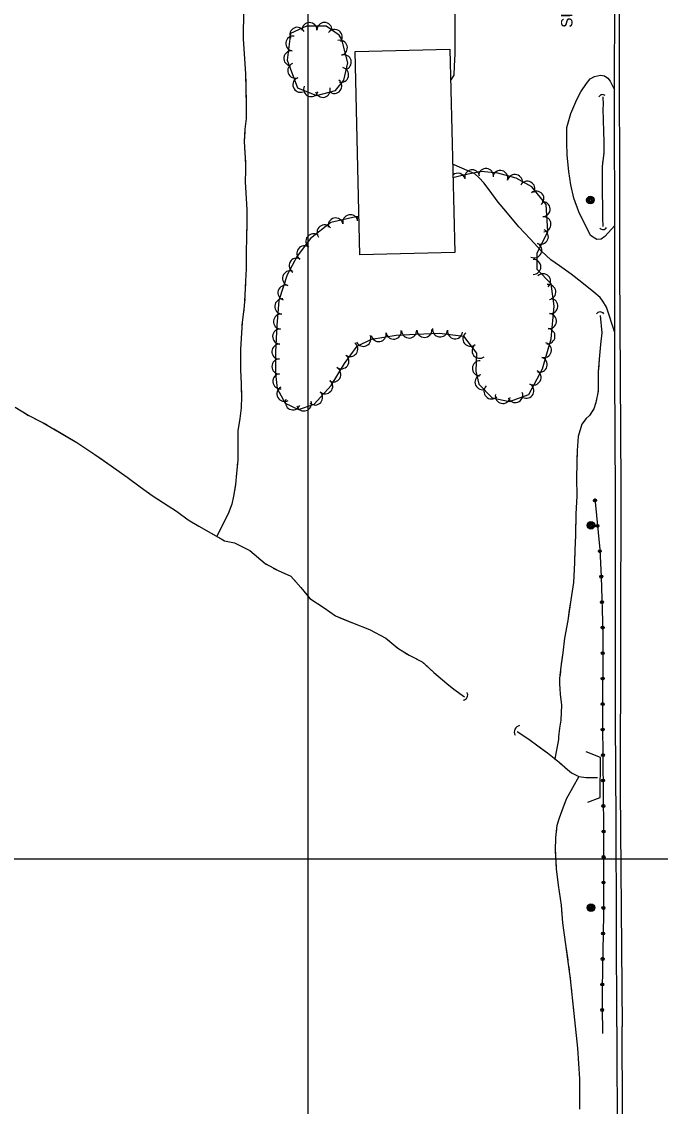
# Model space of a CAD drawing. Extents: x 353423 to 364002, y 127000 to 201942.
# Drawn here: x 362349 to 362686, y 141869 to 142442 of the extents above; entities that cross this region are included whole.
import ezdxf

# ---------------------------------------------------------------- set-up
doc = ezdxf.new("R2010")
doc.units = 0
for name, color, linetype in [('E_DTM_SlopeBottom', 7, 'Continuous'), ('E_DTM_SlopeTop', 7, 'Continuous'), ('E_FEN_Generic', 7, 'Continuous'), ('E_LAND_BrushLine', 7, 'Continuous'), ('E_LAND_TreeLine', 7, 'Continuous'), ('E_MISCPROP', 7, 'Continuous'), ('E_STRUCT_WingWall', 7, 'Continuous'), ('E_WTR_FlowLine', 7, 'Continuous')]:
    doc.layers.add(name, color=color, linetype=linetype)

msp = doc.modelspace()

# ---------------------------------------------------------------- linework, layer by layer
at = {"layer": 'E_DTM_SlopeBottom'}
msp.add_lwpolyline([(362647.47, 142030.04), (362653.95, 142032.5), (362654.29, 142053.61), (362646.62, 142056.52)], dxfattribs=at)
for centre, radius, start, end in [((362655.24, 142401.33), 2.12, 47.7592, 153.9988), ((362655.56, 142334.44), 2.21, 220.9211, 327.1607), ((362654.04, 142286.28), 2.45, 39.0916, 145.3312), ((362581.3, 142086.51), 2.83, 282.0443, 28.2838), ((362612.2, 142066.94), 3.5, 101.3255, 207.565)]:
    msp.add_arc(centre, radius, start, end, dxfattribs=at)
at = {"layer": 'E_DTM_SlopeTop'}
for points in [[(361964.7, 142837.4), (362054.14, 142838.83), (362151.32, 142840.44), (362227.54, 142840.56), (362387.32, 142841.24), (362467.66, 142840.63), (362561.19, 142839.4), (362604.38, 142838.32), (362625.07, 142836.06), (362633.97, 142833.95), (362641.86, 142830.53), (362646.7, 142827.3), (362651.59, 142822.37), (362655.68, 142815.75), (362658.14, 142807.05), (362659.56, 142798.59), (362662.86, 142779.71), (362663.88, 142685.28), (362664.14, 142574.67), (362664.07, 142461.04), (362664.29, 142311.95), (362664.89, 142197.01), (362664.6, 142036.36), (362665.68, 141911.62)], [(362662.79, 141911.52), (362662.54, 142019.92), (362662.05, 142073.01), (362662.06, 142132.12), (362662.15, 142191.9), (362661.71, 142256.06), (362661.8, 142330.03), (362661.6, 142397.16), (362661.75, 142463.11), (362661.44, 142619.64), (362661.07, 142672.87), (362658.91, 142802.46)], [(362662.79, 141911.52), (362663.1, 141783.49), (362663.39, 141654.37), (362663.5, 141554.08), (362663.58, 141460.86), (362663.77, 141370.91), (362664.16, 141287.34), (362664.27, 141238.12), (362664.27, 141159.63), (362664.5, 141079.94), (362664.53, 141006.5), (362664.95, 140921.54), (362665.34, 140841.94), (362665.78, 140739.79), (362666.31, 140657.86), (362666.44, 140562.1), (362667.08, 140494.66)], [(362669.62, 140494.48), (362668.54, 140681.14), (362668.29, 140779.82), (362667.83, 140860.92), (362667.81, 140945.23), (362667.4, 141044.45), (362667.21, 141134.49), (362667.15, 141213.95), (362666.93, 141317.15), (362666.51, 141399.27), (362666.28, 141482.97), (362666.28, 141545.68), (362666.14, 141632.39), (362666.09, 141724.43), (362665.97, 141819.17), (362665.68, 141911.62)]]:
    msp.add_lwpolyline(points, dxfattribs=at)
at = {"layer": 'E_FEN_Generic'}
for points in [[(362517.68, 142432.54), (362516.26, 142434.76), (362509.44, 142439.64), (362499.07, 142439.61), (362490.7, 142435.63), (362488.89, 142421.57), (362494.26, 142407.07), (362504.35, 142402.96), (362514.42, 142405.56), (362518.86, 142411.1), (362520.98, 142420.27), (362517.68, 142432.54)], [(362526.75, 142338.94), (362525.21, 142338.89), (362511.85, 142335.9), (362501.28, 142327.55), (362494.21, 142318.11), (362488.82, 142308.31), (362484.52, 142294.86), (362483.41, 142281.63), (362482.74, 142267.73), (362482.79, 142256.31), (362483.56, 142248.38), (362487.79, 142240.65), (362494.95, 142237.33), (362503.16, 142239.98), (362512.13, 142249.94), (362519.12, 142261.46), (362525.81, 142270.62), (362533.37, 142274.29), (362546.47, 142276.48), (362556.88, 142277.05), (362569.32, 142277.46), (362581.94, 142275.89), (362588.82, 142266.94), (362588.45, 142257.52), (362590.07, 142250.56), (362597.05, 142243.47), (362606.21, 142241.54), (362616.44, 142245.23), (362623.68, 142258.71), (362628.19, 142274.57), (362629.83, 142291.76), (362628.12, 142303.55), (362620.83, 142311.12), (362620.8, 142319.76), (362626.38, 142331.25), (362625.59, 142345.42), (362617.96, 142354.85), (362609.72, 142359.3), (362600, 142361.92), (362591.21, 142362.82), (362582, 142360.98), (362576.36, 142359.45)]]:
    msp.add_lwpolyline(points, dxfattribs=at)
for centre, radius, start, end in [((362494.25, 142435.02), 3.96, 25.4109, 205.3956), ((362500.67, 142437.54), 3.96, 0.1789, 180.1636), ((362508.59, 142437.56), 3.96, 0.1789, 180.1636), ((362492.12, 142430.44), 3.96, 82.6541, 262.6388), ((362513.97, 142433.85), 3.96, 324.4287, 144.4134), ((362516.71, 142428.18), 3.96, 285.0726, 105.0573), ((362491.11, 142422.59), 3.96, 82.6541, 262.6388), ((362518.76, 142420.54), 3.96, 285.0726, 105.0573), ((362493.13, 142416.08), 3.96, 110.3299, 290.3146), ((362517.37, 142413.84), 3.96, 256.9683, 76.953), ((362495.88, 142408.66), 3.96, 110.3299, 290.3146), ((362513.75, 142408.04), 3.96, 231.3075, 51.2922), ((362501.51, 142406.35), 3.96, 157.8626, 337.8473), ((362507.71, 142405.97), 3.96, 194.4688, 14.4535), ((362593.78, 142360.45), 3.99, 354.1738, 174.1585), ((362578.91, 142357.98), 3.99, 15.2156, 130.3281), ((362586.54, 142359.76), 3.99, 11.2745, 191.2592), ((362601.33, 142359.4), 3.99, 344.9542, 164.9389), ((362609.04, 142357.32), 3.99, 344.9542, 164.9389), ((362615.62, 142353.74), 3.99, 331.5901, 151.5747), ((362620.39, 142348.52), 3.99, 308.989, 128.9737), ((362623.63, 142343.01), 3.99, 273.1926, 93.1773), ((362514.45, 142334.35), 3.99, 12.6155, 192.6001), ((362522.24, 142336.09), 3.99, 12.6155, 192.6001), ((362529.74, 142336.94), 3.99, 138.7611, 181.7543), ((362624.07, 142335.04), 3.99, 273.1926, 93.1773), ((362502.78, 142326.07), 3.99, 53.1417, 233.1263), ((362508.61, 142330.68), 3.99, 38.3252, 218.3099), ((362622.72, 142328.5), 3.99, 244.1305, 64.1152), ((362619.24, 142321.32), 3.99, 244.1305, 64.1152), ((362497.99, 142319.68), 3.99, 53.1417, 233.1263), ((362493.89, 142313.2), 3.99, 61.2521, 241.2368), ((362618.74, 142312.5), 3.99, 270.2134, 90.1981), ((362490.43, 142306.48), 3.99, 72.2464, 252.2311), ((362623.9, 142304.92), 3.99, 313.8895, 133.8742), ((362488, 142298.88), 3.99, 72.2464, 252.2311), ((362626.64, 142299.22), 3.99, 278.2894, 98.2741), ((362486.34, 142291.61), 3.99, 85.2293, 265.214), ((362627.74, 142291.83), 3.99, 264.5546, 84.5393), ((362485.68, 142283.66), 3.99, 85.2293, 265.214), ((362626.98, 142283.88), 3.99, 264.5546, 84.5393), ((362485.22, 142275.77), 3.99, 87.2273, 267.212), ((362545.07, 142278.37), 3.99, 189.5068, 9.4915), ((362553.26, 142278.94), 3.99, 183.1262, 3.1109), ((362561.28, 142279.28), 3.99, 181.8817, 1.8664), ((362569.58, 142279.53), 3.99, 172.9072, 352.8919), ((362577.5, 142278.54), 3.99, 172.9072, 352.8919), ((362626.22, 142275.94), 3.99, 264.5546, 84.5393), ((362522.17, 142269.18), 3.99, 233.8532, 53.8379), ((362529.09, 142274.54), 3.99, 205.9171, 25.9018), ((362537.21, 142277.05), 3.99, 189.5068, 9.4915), ((362585.57, 142274.59), 3.99, 127.5871, 307.5718), ((362624.32, 142268.6), 3.99, 254.1458, 74.1305), ((362484.83, 142267.8), 3.99, 87.2273, 267.212), ((362590.44, 142268.26), 3.99, 127.5871, 307.5718), ((362484.86, 142259.93), 3.99, 90.2936, 270.2782), ((362517.46, 142262.73), 3.99, 233.8532, 53.8379), ((362590.6, 142258.95), 3.99, 87.7331, 267.7178), ((362622.14, 142260.92), 3.99, 254.1458, 74.1305), ((362485.29, 142252.16), 3.99, 95.5158, 275.5005), ((362513.22, 142255.76), 3.99, 238.7646, 58.7493), ((362591.95, 142251.7), 3.99, 103.1183, 283.1029), ((362618.87, 142254.17), 3.99, 241.7429, 61.7276), ((362508.95, 142249.53), 3.99, 228.0138, 47.9985), ((362596.68, 142246.82), 3.99, 134.5393, 314.5239), ((362615.1, 142247.15), 3.99, 241.7429, 61.7276), ((362487.49, 142245.54), 3.99, 118.7256, 298.7102), ((362503.61, 142243.6), 3.99, 228.0138, 47.9985), ((362602.69, 142244.41), 3.99, 168.0963, 348.081), ((362609.21, 142244.84), 3.99, 199.8486, 19.8332), ((362491.89, 142241.05), 3.99, 155.1255, 335.1102), ((362497.77, 142240.44), 3.99, 197.8864, 17.871)]:
    msp.add_arc(centre, radius, start, end, dxfattribs=at)
at = {"layer": 'E_LAND_BrushLine'}
for centre, radius in [((362648.89, 142347.8), 2.02), ((362648.88, 142347.79), 1.52), ((362648.92, 142347.8), 1.01), ((362648.91, 142347.8), 0.502), ((362649.15, 142176.13), 2.02), ((362649.14, 142176.13), 1.52), ((362649.18, 142176.13), 1.01), ((362649.17, 142176.14), 0.502), ((362649.18, 141974.27), 2.02), ((362649.16, 141974.26), 1.52), ((362649.2, 141974.27), 1.01), ((362649.19, 141974.27), 0.502)]:
    msp.add_circle(centre, radius, dxfattribs=at)
at = {"layer": 'E_LAND_TreeLine'}
for p, q in [((362500, 141500), (362500, 144000)), ((359500, 142000), (364000, 142000)), ((361000, 142000), (364000, 142000)), ((362500, 140000), (362500, 142000))]:
    msp.add_line(p, q, dxfattribs=at)
at = {"layer": 'E_MISCPROP'}
for points in [[(362661.73, 142456.57), (362657.61, 142451.7), (362653.44, 142449.7), (362648.77, 142448.88), (362641.83, 142448.72), (362634.95, 142449.22), (362627.46, 142450.1), (362620.47, 142450.52), (362613.22, 142450.97), (362605.59, 142451.13), (362599.52, 142451.12), (362593.72, 142450.96), (362588.24, 142450.78), (362584.05, 142450.6), (362580.23, 142450.2), (362578.07, 142448.83), (362577.28, 142446.39), (362577.29, 142442.53), (362577.44, 142437.28), (362577.31, 142424.88), (362577.07, 142418.6), (362576.86, 142413.72), (362575.16, 142411.24)], [(362661.79, 142334.32), (362656.57, 142328.5), (362654.47, 142327.13), (362652.2, 142326.97), (362649.01, 142329.11), (362642.74, 142341.52), (362640.19, 142348.73), (362638.64, 142355.88), (362637.44, 142362.92), (362636.68, 142371.5), (362636.36, 142378.1), (362636.49, 142386.11), (362638.61, 142393.44), (362641.8, 142400.95), (362643.87, 142404.9), (362646.75, 142409.33), (362648.8, 142411.71), (362650.98, 142413.08), (362654.16, 142413.77), (362656.4, 142413.34), (362658.11, 142412.11), (362659.28, 142410.61), (362659.85, 142409.53), (362661.61, 142405.89)], [(362661.74, 142277.92), (362657.35, 142291.3), (362655.45, 142294.46), (362654.03, 142296.44), (362650.75, 142299.22), (362644.31, 142304.2), (362638.69, 142308.61), (362632.54, 142313.09), (362628.01, 142316.19), (362623.03, 142320.79), (362617.09, 142327.39), (362611.06, 142333.67), (362604.34, 142341.97), (362600.26, 142346.7), (362595.46, 142353.26), (362592.71, 142356.9), (362590.22, 142359.56), (362587.89, 142361.7), (362576.95, 142366.42), (362576.2, 142366.59)], [(362651.18, 142190.22), (362653.8, 142163.3), (362654.6, 142148.93), (362655.39, 142119.76), (362655.34, 142071.65), (362655.82, 142015.81), (362655.76, 141970.64), (362655.06, 141931.81), (362655.08, 141921.78), (362655.24, 141907.84)], [(362651.18, 142190.22), (362653.8, 142163.3), (362654.6, 142148.93), (362655.39, 142119.76), (362655.34, 142071.65), (362655.82, 142015.81), (362655.76, 141970.64), (362655.06, 141931.81), (362655.08, 141921.78), (362655.24, 141907.84)]]:
    msp.add_lwpolyline(points, dxfattribs=at)
for centre, radius in [((362651.28, 142189.24), 0.783), ((362651.28, 142189.24), 0.395), ((362652.58, 142175.84), 0.783), ((362652.58, 142175.84), 0.395), ((362653.85, 142162.45), 0.783), ((362653.85, 142162.45), 0.395), ((362654.6, 142149.02), 0.783), ((362654.6, 142149.02), 0.395), ((362654.96, 142135.57), 0.783), ((362654.96, 142135.57), 0.395), ((362655.33, 142122.12), 0.783), ((362655.33, 142122.12), 0.395), ((362655.38, 142108.66), 0.783), ((362655.38, 142108.66), 0.395), ((362655.37, 142095.21), 0.783), ((362655.37, 142095.21), 0.395), ((362655.35, 142081.75), 0.783), ((362655.35, 142081.75), 0.395), ((362655.37, 142068.3), 0.783), ((362655.37, 142068.3), 0.395), ((362655.49, 142054.84), 0.783), ((362655.49, 142054.84), 0.395), ((362655.6, 142041.39), 0.783), ((362655.6, 142041.39), 0.395), ((362655.72, 142027.94), 0.783), ((362655.72, 142027.94), 0.395), ((362655.82, 142014.48), 0.783), ((362655.82, 142014.48), 0.395), ((362655.8, 142001.03), 0.783), ((362655.8, 142001.03), 0.395), ((362655.78, 141987.57), 0.783), ((362655.78, 141987.57), 0.395), ((362655.77, 141974.12), 0.783), ((362655.77, 141974.12), 0.395), ((362655.58, 141960.66), 0.783), ((362655.58, 141960.66), 0.395), ((362655.34, 141947.21), 0.783), ((362655.34, 141947.21), 0.395), ((362655.1, 141933.76), 0.783), ((362655.1, 141933.76), 0.395), ((362655.09, 141920.3), 0.783), ((362655.1, 141920.3), 0.395)]:
    msp.add_circle(centre, radius, dxfattribs=at)
at = {"layer": 'E_STRUCT_WingWall'}
for points in [[(362465.97, 142463.61), (362465.64, 142432.86), (362467, 142414.44), (362467.33, 142397.55), (362467.18, 142390.88), (362466.64, 142385.24), (362466.22, 142378.67), (362466.48, 142372.64), (362466.83, 142367.65), (362466.92, 142363.37), (362466.74, 142357.46), (362467.13, 142351.63), (362467.59, 142342.69), (362467.62, 142335.47), (362467.39, 142327.61), (362467.29, 142320.59), (362467.23, 142311.55), (362466.99, 142305.14), (362466.63, 142297.6), (362466.24, 142291.68), (362465.13, 142283.3), (362464.21, 142268.97), (362464.3, 142258.14), (362464.58, 142250.76), (362464.77, 142244.18), (362464.56, 142238.09), (362463.86, 142232.52), (362462.89, 142225.99), (362462.79, 142218.09), (362462.85, 142210.57), (362462.12, 142203.58), (362461.61, 142197.69), (362460.62, 142191.52), (362459.66, 142187.21), (362457.7, 142182.14), (362451.73, 142170.3)], [(362465.7, 142438.35), (362465.64, 142432.86), (362467, 142414.44), (362467.1, 142409.22)], [(362467.1, 142409.22), (362467.33, 142397.55), (362467.18, 142390.88), (362466.64, 142385.24), (362466.32, 142380.13)], [(362655.55, 142333.9), (362655.41, 142338.5), (362655.39, 142344.21), (362655.27, 142351.71), (362655.3, 142358.53), (362655.21, 142365.56), (362656.06, 142372.72), (362656.11, 142378.55), (362655.97, 142384.01), (362655.75, 142389.89), (362655.65, 142395.88), (362655.73, 142397.98), (362655.56, 142402.31)], [(362656.1, 142377.5), (362656.11, 142378.55), (362655.97, 142384.01), (362655.75, 142389.89), (362655.65, 142395.88), (362655.73, 142397.98), (362655.56, 142402.31)], [(362466.33, 142376.12), (362466.42, 142374.11)], [(362466.66, 142370.09), (362466.8, 142368.09)], [(362656.02, 142372.36), (362656.06, 142372.72), (362656.07, 142374.07)], [(362466.91, 142364.06), (362466.92, 142363.37), (362466.88, 142362.05)], [(362655.41, 142367.26), (362655.61, 142368.96)], [(362655.25, 142362.14), (362655.23, 142363.85)], [(362655.55, 142333.9), (362655.41, 142338.5), (362655.39, 142344.21), (362655.27, 142351.71), (362655.3, 142358.53), (362655.3, 142358.71)], [(362466.76, 142358.03), (362466.74, 142357.46), (362467.13, 142351.63), (362467.59, 142342.69), (362467.62, 142335.47), (362467.43, 142328.89)], [(362467.43, 142328.89), (362467.39, 142327.61), (362467.29, 142320.59), (362467.23, 142311.55), (362466.99, 142305.14), (362466.73, 142299.74)], [(362466.51, 142295.72), (362466.37, 142293.72)], [(362465.98, 142289.71), (362465.72, 142287.72)], [(362654.11, 142286.91), (362654.84, 142277.68), (362654.27, 142271.5), (362653.55, 142263.85), (362653.04, 142257.12), (362652.99, 142250.79), (362652.93, 142246.93), (362651.82, 142240.92), (362650.64, 142237.62), (362648.42, 142234.13), (362646.66, 142232.41), (362644.31, 142229.52), (362642.43, 142223.05), (362641.91, 142215.64), (362641.76, 142209.11), (362641.54, 142200.76), (362641.73, 142191.69), (362641.24, 142181.93), (362640.98, 142170.78), (362640.64, 142163.2), (362640.46, 142156.25), (362639.88, 142145.85), (362638.5, 142136.72), (362636.91, 142125.87), (362635.23, 142116.59), (362634.27, 142108.83), (362633.33, 142101.4), (362632.64, 142095.31), (362632.49, 142092.53), (362632.93, 142086.96), (362633.6, 142081.2), (362633.26, 142073.25), (362632.5, 142069.09), (362632.13, 142064.42), (362632.11, 142063.13), (362630.07, 142052.86)], [(362654.11, 142286.91), (362654.84, 142277.68), (362654.27, 142271.5), (362653.55, 142263.85), (362653.13, 142258.26)], [(362465.19, 142283.73), (362465.13, 142283.3), (362465.03, 142281.72)], [(362464.77, 142277.71), (362464.21, 142268.97), (362464.3, 142258.14), (362464.58, 142250.76), (362464.64, 142248.56)], [(362653.02, 142254.29), (362653, 142252.31)], [(362464.64, 142248.56), (362464.77, 142244.18), (362464.56, 142238.09), (362463.86, 142232.52), (362462.89, 142225.99), (362462.81, 142219.5)], [(362652.95, 142248.34), (362652.93, 142246.93), (362652.83, 142246.37)], [(362345.48, 142238.51), (362352.57, 142233.99), (362360.24, 142230.27), (362377.96, 142219.85), (362387.47, 142213.46), (362396.08, 142207.45), (362404.47, 142201.53), (362411.32, 142196.5), (362417.7, 142191.77), (362423.67, 142187.98), (362430.55, 142183.6), (362436.65, 142179.07), (362442.26, 142175.66), (362448.78, 142171.97), (362455.78, 142168), (362461.06, 142166.83), (362469.27, 142162.74), (362477.21, 142155.88), (362484.07, 142152.21), (362490.85, 142149.21), (362496.17, 142143.26), (362500.82, 142137.5), (362508.44, 142132.63), (362514.48, 142128.29), (362523.42, 142124.67), (362532.29, 142121.13), (362541.01, 142116.55), (362547.31, 142111.22), (362553.26, 142107.51), (362560.08, 142104.04), (362566.23, 142098.42), (362573.11, 142092.7), (362576.78, 142089.67), (362582.49, 142085.66)], [(362652.1, 142242.46), (362651.82, 142240.92), (362651.68, 142240.53)], [(362350.48, 142235.32), (362352.11, 142234.28)], [(362355.57, 142232.53), (362357.32, 142231.69)], [(362650.17, 142236.88), (362648.42, 142234.13), (362646.66, 142232.41), (362644.31, 142229.52), (362642.43, 142223.05), (362641.91, 142215.64), (362641.79, 142210.54)], [(362360.78, 142229.95), (362362.45, 142228.97)], [(362365.8, 142227), (362377.96, 142219.85), (362387.47, 142213.46), (362389.56, 142212)], [(362462.81, 142215.48), (362462.83, 142213.47)], [(362389.56, 142212), (362396.08, 142207.45), (362404.47, 142201.53), (362411.32, 142196.5), (362412.44, 142195.67)], [(362462.73, 142209.45), (362462.53, 142207.45)], [(362641.79, 142210.54), (362641.76, 142209.11), (362641.54, 142200.76), (362641.73, 142191.69), (362641.24, 142181.93), (362641.23, 142181.8)], [(362462.11, 142203.45), (362461.94, 142201.45)], [(362415.56, 142193.36), (362417.12, 142192.2)], [(362461.57, 142197.44), (362460.62, 142191.52), (362459.66, 142187.21), (362457.7, 142182.14), (362451.73, 142170.3)], [(362420.36, 142190.08), (362422, 142189.04)], [(362425.27, 142186.96), (362426.91, 142185.92)], [(362430.18, 142183.84), (362430.55, 142183.6), (362436.65, 142179.07), (362442.26, 142175.66), (362448.78, 142171.97), (362454.01, 142169)], [(362641.14, 142177.84), (362641.1, 142175.85)], [(362641, 142171.89), (362640.98, 142170.78), (362640.94, 142169.91)], [(362454.01, 142169), (362455.78, 142168), (362461.06, 142166.83), (362469.27, 142162.74), (362477.21, 142155.88), (362478.1, 142155.4)], [(362640.76, 142165.95), (362640.67, 142163.96)], [(362640.56, 142160.01), (362640.46, 142156.25), (362639.88, 142145.85), (362638.5, 142136.72), (362637.73, 142131.43)], [(362481.52, 142153.57), (362483.23, 142152.65)], [(362486.75, 142151.02), (362488.52, 142150.24)], [(362491.74, 142148.22), (362493.03, 142146.77)], [(362495.61, 142143.88), (362496.17, 142143.26), (362500.82, 142137.5), (362508.44, 142132.63), (362514.48, 142128.29), (362517.63, 142127.01)], [(362637.73, 142131.43), (362636.91, 142125.87), (362635.23, 142116.59), (362634.27, 142108.83), (362633.53, 142102.98)], [(362517.63, 142127.01), (362523.42, 142124.67), (362532.29, 142121.13), (362541.01, 142116.55), (362542.9, 142114.95)], [(362545.86, 142112.45), (362547.31, 142111.22), (362547.35, 142111.2)], [(362550.64, 142109.14), (362552.29, 142108.12)], [(362555.69, 142106.27), (362557.42, 142105.39)], [(362560.74, 142103.44), (362566.23, 142098.42), (362573.11, 142092.7), (362576.78, 142089.67), (362582.49, 142085.66)], [(362633.06, 142099.04), (362632.84, 142097.07)], [(362632.53, 142093.12), (362632.49, 142092.53), (362632.6, 142091.14)], [(362632.91, 142087.19), (362632.93, 142086.96), (362633.13, 142085.22)], [(362633.59, 142081.28), (362633.6, 142081.2), (362633.26, 142073.25), (362632.5, 142069.09), (362632.13, 142064.42), (362632.11, 142063.13), (362630.07, 142052.86)], [(362610.3, 142067.34), (362616.4, 142063.18), (362621.16, 142059.74), (362626.16, 142055.98), (362632.33, 142051.07), (362636.76, 142047.15), (362638.85, 142045.55), (362642.69, 142043.53), (362646.65, 142042.92), (362652.57, 142043.07)], [(362610.3, 142067.34), (362616.4, 142063.18), (362621.16, 142059.74), (362625.11, 142056.76)], [(362627.1, 142055.23), (362628.08, 142054.45)], [(362630.04, 142052.89), (362631.03, 142052.1)], [(362632.96, 142050.51), (362633.91, 142049.68)], [(362642.69, 142043.53), (362636.01, 142031.51), (362633.86, 142025.44), (362632.37, 142021.5), (362631.23, 142017.59), (362630.47, 142011.29), (362630.34, 142004.54), (362630.78, 141994.8), (362631.8, 141986.22), (362633.49, 141975.6), (362634.2, 141966.23), (362635.79, 141954.89), (362638.28, 141936.68), (362641.99, 141900.21)], [(362642.69, 142043.53), (362636.01, 142031.51), (362633.86, 142025.44), (362632.37, 142021.5), (362631.76, 142019.42)], [(362635.79, 142048.02), (362636.76, 142047.15), (362638.85, 142045.55), (362642.69, 142043.53), (362646.65, 142042.92), (362652.57, 142043.07)], [(362631.02, 142015.84), (362630.8, 142014.02)], [(362630.45, 142010.38), (362630.41, 142008.55)], [(362630.35, 142004.88), (362630.34, 142004.54), (362630.41, 142003.05)], [(362630.57, 141999.39), (362630.78, 141994.8), (362631.8, 141986.22), (362633.49, 141975.6), (362633.69, 141973.03)], [(362633.69, 141973.03), (362634.2, 141966.23), (362635.79, 141954.89), (362636.91, 141946.66)], [(362637.41, 141943.03), (362637.66, 141941.21)], [(362638.15, 141937.58), (362638.28, 141936.68), (362638.37, 141935.76)], [(362638.74, 141932.11), (362638.93, 141930.29)], [(362639.3, 141926.64), (362641.99, 141900.21)], [(362641.99, 141900.21), (362643.04, 141883.99), (362643.21, 141867.98)], [(362641.99, 141900.21), (362643.04, 141883.99), (362643.17, 141871.43)]]:
    msp.add_lwpolyline(points, dxfattribs=at)
at = {"layer": 'E_WTR_FlowLine'}
msp.add_lwpolyline([(362527.21, 142318.93), (362524.73, 142426.21), (362574.79, 142427.37), (362577.28, 142320.09)], close=True, dxfattribs=at)

# ---------------------------------------------------------------- texts
at = {"layer": 'E_LAND_BrushLine'}
msp.add_text('SIGN', height=6, rotation=90.4974, dxfattribs=at).set_placement((362639.43, 142438.78))

doc.saveas('drawing.dxf')
